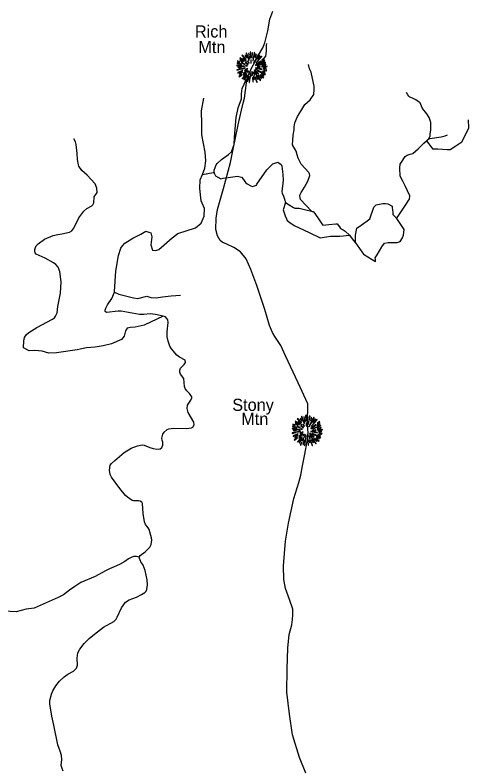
# Model space of a CAD drawing. Extents: x 884530 to 1028605, y 526725 to 653634.
# Drawn here: x 1022375 to 1026657, y 619989 to 627106 of the extents above; entities that cross this region are included whole.
import ezdxf

# ---------------------------------------------------------------- set-up
doc = ezdxf.new("R2010")
doc.units = 0
for name, color, linetype in [('Exist Boundary Political CountyLine', 7, 'Continuous'), ('Exist Geographical Mountain Summit CELL', 7, 'Continuous'), ('Exist Geographical Mountain Summit Label', 7, 'Continuous'), ('Exist Road Non-System Type 51', 7, 'Continuous')]:
    doc.layers.add(name, color=color, linetype=linetype)

msp = doc.modelspace()

# ---------------------------------------------------------------- linework, layer by layer
at = {"layer": 'Exist Boundary Political CountyLine'}
msp.add_lwpolyline([(1025118.4, 619949.5), (1025057.4, 620097.8), (1024992.4, 620312), (1024962.9, 620505.3), (1024939.9, 620714.2), (1024941.1, 620934.2), (1024949.6, 621128.1), (1024960.1, 621259.8), (1024985.1, 621349.1), (1024992.7, 621400.8), (1024996.1, 621442.7), (1024993.8, 621496.8), (1024963.1, 621590), (1024926.4, 621693.2), (1024911.2, 621777.7), (1024907.7, 621908.1), (1024927.3, 622139.6), (1024952.9, 622308.9), (1025004.9, 622543.3), (1025051.8, 622691.8), (1025072.1, 622761.3), (1025087.1, 622850.8), (1025108.9, 622960.2), (1025130.9, 623081.4), (1025139.4, 623157.3), (1025134.5, 623249.4), (1025135.9, 623435.4), (1025046.2, 623634.2), (1024927.6, 623888.8), (1024882.8, 623986.3), (1024825.7, 624070.3), (1024802.8, 624109.1), (1024775.2, 624176.1), (1024730.2, 624327.7), (1024655.5, 624552.3), (1024600.5, 624704.2), (1024555.9, 624803.7), (1024502, 624871.7), (1024437.4, 624912), (1024372.5, 624944.1), (1024329, 624963.6), (1024309.5, 624978.2), (1024283, 625023.1), (1024269, 625081.6), (1024270.5, 625187.6), (1024285.2, 625271.1), (1024340, 625469.5), (1024406.1, 625713.5), (1024432.2, 625838.6), (1024478.1, 626069.4), (1024510.7, 626208.4), (1024531.3, 626287.8), (1024538.4, 626321.4), (1024559.3, 626464.9), (1024575.4, 626532.4), (1024605.9, 626605.4), (1024635.9, 626662.4), (1024672.2, 626727.3), (1024712.4, 626798.1), (1024729.9, 626843.4), (1024759.8, 626958.6), (1024779.4, 627066.1), (1024808, 627143.1)], dxfattribs=at)
at = {"layer": 'Exist Geographical Mountain Summit CELL'}
for points in [[(1024554, 626746.1), (1024580.2, 626679.2), (1024583.1, 626680.2), (1024559.1, 626748.6)], [(1024592.6, 626755.5), (1024596.6, 626703.5), (1024599.8, 626703.9), (1024598.4, 626756.6)], [(1024608.6, 626701.4), (1024612.5, 626701.4), (1024616.2, 626748.6), (1024610.7, 626748.6)], [(1024620.6, 626673), (1024635.5, 626750), (1024630, 626751.8), (1024617.3, 626673.7)], [(1024494.1, 626679.2), (1024519.9, 626662.8), (1024522.1, 626665.4), (1024497, 626683.1)], [(1024495.2, 626698), (1024534.8, 626667.5), (1024537, 626669.7), (1024498.8, 626702.5)], [(1024515.5, 626722.8), (1024551.5, 626685.4), (1024554.8, 626687.9), (1024519.6, 626727.5)], [(1024523.5, 626695.1), (1024556.2, 626666.1), (1024558.4, 626668.2), (1024526.4, 626700.2)], [(1024543.1, 626724.2), (1024558.7, 626702.5), (1024560.6, 626703.9), (1024547.2, 626728.2)], [(1024587.9, 626694.1), (1024590.4, 626694.8), (1024581.3, 626742.7), (1024577, 626741.7)], [(1024598, 626682.1), (1024599.4, 626653), (1024602, 626653.3), (1024602, 626682.4)], [(1024623.8, 626651.2), (1024626.7, 626649.4), (1024675.4, 626734), (1024670, 626737.7)], [(1024638.3, 626708.2), (1024641.6, 626707.1), (1024651.1, 626734), (1024646.4, 626735.8)], [(1024644.9, 626652.6), (1024647.1, 626650.5), (1024702.7, 626714.7), (1024698.7, 626719.5)], [(1024682.3, 626724.2), (1024661.3, 626690.8), (1024664.2, 626689.7), (1024686.7, 626721)], [(1024702.7, 626657.8), (1024730.3, 626672.7), (1024727.4, 626677.7), (1024701.3, 626660.3)], [(1024702.7, 626680.6), (1024704.5, 626678.1), (1024727.4, 626694.4), (1024723.7, 626698)], [(1024466.8, 626627.9), (1024538.8, 626621), (1024539.1, 626623.9), (1024466.8, 626633)], [(1024469.4, 626649), (1024510.8, 626639.5), (1024511.9, 626642.8), (1024470.5, 626653.7)], [(1024472.3, 626668.2), (1024494.8, 626659.6), (1024495.9, 626662.5), (1024473.8, 626673.4)], [(1024478.9, 626610.5), (1024508.6, 626611.9), (1024508.6, 626615.5), (1024477.8, 626615.5)], [(1024510.8, 626651.2), (1024541.3, 626639.2), (1024542.4, 626641.3), (1024513, 626655.2)], [(1024511.2, 626601.4), (1024512.2, 626596.7), (1024545.4, 626605.1), (1024544.6, 626608.7)], [(1024547.2, 626656.6), (1024572.2, 626637.7), (1024574.4, 626640.6), (1024549.7, 626659.9)], [(1024547.5, 626626.8), (1024564.6, 626624.6), (1024565, 626626.8), (1024548.2, 626631.2)], [(1024566.8, 626669.7), (1024580.6, 626653.3), (1024582.7, 626655.5), (1024570, 626672.7)], [(1024641.6, 626632.6), (1024643.4, 626630.1), (1024692.1, 626666.1), (1024688.9, 626670.5)], [(1024643, 626603.2), (1024703.8, 626591.3), (1024704.9, 626595.6), (1024644.2, 626606.9)], [(1024657.7, 626617.1), (1024657.7, 626614.1), (1024687.8, 626614.1), (1024688.5, 626619.2)], [(1024658.7, 626629.8), (1024659.8, 626627.5), (1024737.9, 626656.2), (1024736.1, 626661)], [(1024700.9, 626615.9), (1024753.2, 626619.2), (1024753.5, 626623.9), (1024701.3, 626619.2)], [(1024704.5, 626629.8), (1024741.2, 626636.3), (1024739.8, 626641.7), (1024703.1, 626632)], [(1024715.8, 626604), (1024742.3, 626601.7), (1024742.3, 626606.1), (1024716.2, 626607.2)], [(1024465.4, 626590.2), (1024466.8, 626585), (1024502.8, 626595.6), (1024500.6, 626598.8)], [(1024475.2, 626562.5), (1024477.8, 626557.8), (1024523.2, 626577.8), (1024521.7, 626582.5)], [(1024486.4, 626525.8), (1024489.3, 626521.8), (1024517.7, 626542.9), (1024515.1, 626546.1)], [(1024492.7, 626546.5), (1024521.7, 626563.2), (1024519.6, 626566.9), (1024490.5, 626551.6)], [(1024517.4, 626506.2), (1024520.3, 626503.6), (1024561, 626551.3), (1024558.1, 626553.4)], [(1024532.7, 626537.5), (1024551.9, 626555.6), (1024548.6, 626557.8), (1024528.2, 626540.7)], [(1024528.9, 626556), (1024531.9, 626552.3), (1024566.4, 626580.7), (1024564.6, 626583.2)], [(1024557.3, 626537.5), (1024532.3, 626498.2), (1024535.5, 626495.7), (1024561.3, 626535.2)], [(1024538.8, 626587.2), (1024541, 626582.5), (1024569.7, 626597.7), (1024568.6, 626601)], [(1024560.6, 626516), (1024565, 626514.2), (1024591.5, 626572.7), (1024589, 626573.5)], [(1024567.5, 626565.4), (1024570.8, 626562.5), (1024580.9, 626578.9), (1024579.1, 626580.3)], [(1024582, 626470.6), (1024586.7, 626469.5), (1024599.4, 626558.8), (1024596.2, 626559.6)], [(1024607.5, 626574.5), (1024611.4, 626537.5), (1024615.8, 626537.8), (1024610.7, 626575.3)], [(1024623.5, 626565.8), (1024632.2, 626536), (1024636.2, 626537.8), (1024625.6, 626566.9)], [(1024631.9, 626586.1), (1024670.4, 626550.9), (1024672.9, 626555.2), (1024633.7, 626588.4)], [(1024638, 626563.6), (1024688.5, 626488.7), (1024692.1, 626491.6), (1024640.5, 626564.7)], [(1024656.9, 626583.6), (1024735, 626545.4), (1024736.8, 626550.9), (1024658.4, 626586.5)], [(1024670.4, 626537.8), (1024700.5, 626508.7), (1024703.8, 626511.3), (1024672.6, 626540.3)], [(1024687.1, 626538.5), (1024717.6, 626512.7), (1024720.8, 626516.3), (1024688.9, 626541.1)], [(1024696.1, 626549.5), (1024721.2, 626536.4), (1024723.7, 626540), (1024698.3, 626553.4)], [(1024710.3, 626573.5), (1024731.4, 626565.4), (1024733.2, 626569.8), (1024711.8, 626576.7)], [(1024719.8, 626586.8), (1024748.1, 626579.6), (1024748.8, 626585), (1024720.8, 626591.3)], [(1024542.4, 626478.9), (1024547.2, 626476.1), (1024558.1, 626500.7), (1024554.8, 626502.9)], [(1024572.2, 626480.8), (1024584.2, 626523.6), (1024580.6, 626524), (1024567.8, 626481.8)], [(1024613.6, 626516), (1024617.3, 626473.5), (1024621.3, 626474.5), (1024618, 626516)], [(1024633.3, 626499.3), (1024627.8, 626529.1), (1024624.5, 626529.1), (1024628.9, 626498.2)], [(1024638, 626520.7), (1024655.5, 626470.9), (1024659.8, 626472.7), (1024640.9, 626521.5)], [(1024648.5, 626526.5), (1024664.5, 626497.1), (1024668.6, 626499.3), (1024652.2, 626528)], [(1025017.3, 623269), (1025057, 623238.4), (1025059.2, 623240.6), (1025021, 623273.4)], [(1025037.7, 623293.7), (1025073.7, 623256.3), (1025077, 623258.8), (1025041.7, 623298.4)], [(1025045.7, 623266), (1025078.4, 623237), (1025080.6, 623239.2), (1025048.6, 623271.2)], [(1025065.3, 623295.1), (1025080.9, 623273.4), (1025082.7, 623274.8), (1025069.3, 623299.2)], [(1025076.2, 623317), (1025102.4, 623250.1), (1025105.3, 623251.1), (1025081.3, 623319.5)], [(1025110, 623265), (1025112.5, 623265.7), (1025103.5, 623313.6), (1025099.1, 623312.6)], [(1025114.7, 623326.4), (1025118.8, 623274.4), (1025122, 623274.8), (1025120.6, 623327.5)], [(1025130.8, 623272.3), (1025134.7, 623272.3), (1025138.3, 623319.5), (1025132.9, 623319.5)], [(1025142.7, 623243.9), (1025157.6, 623320.9), (1025152.1, 623322.7), (1025139.5, 623244.6)], [(1025146, 623222.1), (1025148.9, 623220.3), (1025197.6, 623304.9), (1025192.1, 623308.6)], [(1025160.5, 623279.1), (1025163.8, 623278), (1025173.3, 623304.9), (1025168.5, 623306.7)], [(1025167, 623223.5), (1025169.2, 623221.4), (1025224.8, 623285.7), (1025220.8, 623290.4)], [(1025204.5, 623295.1), (1025183.4, 623261.7), (1025186.4, 623260.6), (1025208.8, 623291.9)], [(1025224.8, 623251.5), (1025226.7, 623249), (1025249.5, 623265.3), (1025245.9, 623269)], [(1024988.9, 623198.8), (1025061, 623191.9), (1025061.3, 623194.8), (1024988.9, 623203.9)], [(1024991.6, 623219.9), (1025033, 623210.4), (1025034.1, 623213.7), (1024992.7, 623224.6)], [(1024994.5, 623239.2), (1025016.9, 623230.5), (1025018.1, 623233.4), (1024995.9, 623244.3)], [(1025016.3, 623250.1), (1025042.1, 623233.7), (1025044.3, 623236.3), (1025019.1, 623254.1)], [(1025033, 623222.1), (1025063.5, 623210.1), (1025064.6, 623212.2), (1025035.2, 623226.1)], [(1025069.3, 623227.5), (1025094.4, 623208.6), (1025096.5, 623211.5), (1025071.8, 623230.8)], [(1025069.6, 623197.7), (1025086.7, 623195.5), (1025087.1, 623197.7), (1025070.4, 623202.1)], [(1025089, 623240.6), (1025102.8, 623224.2), (1025104.9, 623226.4), (1025092.2, 623243.6)], [(1025120.2, 623253), (1025121.6, 623223.9), (1025124.2, 623224.2), (1025124.2, 623253.3)], [(1025163.8, 623203.6), (1025165.6, 623201), (1025214.3, 623237), (1025211.1, 623241.4)], [(1025179.8, 623188), (1025179.8, 623185.1), (1025209.9, 623185.1), (1025210.7, 623190.1)], [(1025180.8, 623200.7), (1025181.9, 623198.4), (1025260.1, 623227.1), (1025258.3, 623231.9)], [(1025223, 623186.9), (1025275.4, 623190.1), (1025275.7, 623194.8), (1025223.4, 623190.1)], [(1025224.8, 623228.7), (1025252.4, 623243.6), (1025249.5, 623248.6), (1025223.4, 623231.2)], [(1025226.7, 623200.7), (1025263.4, 623207.2), (1025261.9, 623212.6), (1025225.2, 623202.9)], [(1024987.5, 623161.1), (1024988.9, 623155.9), (1025025, 623166.5), (1025022.8, 623169.8)], [(1024997.3, 623133.4), (1024999.9, 623128.7), (1025045.3, 623148.7), (1025043.9, 623153.4)], [(1025001, 623181.4), (1025030.8, 623182.8), (1025030.8, 623186.5), (1024999.9, 623186.5)], [(1025008.6, 623096.7), (1025011.5, 623092.7), (1025039.9, 623113.8), (1025037.3, 623117)], [(1025014.8, 623117.4), (1025043.9, 623134.1), (1025041.7, 623137.8), (1025012.6, 623122.5)], [(1025033.4, 623172.4), (1025034.4, 623167.6), (1025067.5, 623176), (1025066.8, 623179.6)], [(1025039.5, 623077.1), (1025042.4, 623074.6), (1025083.1, 623122.2), (1025080.2, 623124.3)], [(1025054.8, 623108.4), (1025074.1, 623126.5), (1025070.7, 623128.7), (1025050.4, 623111.6)], [(1025051.1, 623126.9), (1025054, 623123.2), (1025088.6, 623151.6), (1025086.7, 623154.1)], [(1025061, 623158.1), (1025063.2, 623153.4), (1025091.9, 623168.6), (1025090.8, 623172)], [(1025082.7, 623086.9), (1025087.1, 623085.1), (1025113.7, 623143.6), (1025111.1, 623144.4)], [(1025089.7, 623136.3), (1025092.9, 623133.4), (1025103.1, 623149.8), (1025101.2, 623151.2)], [(1025104.2, 623041.5), (1025108.9, 623040.4), (1025121.6, 623129.7), (1025118.4, 623130.5)], [(1025129.6, 623145.4), (1025133.6, 623108.4), (1025138, 623108.7), (1025132.9, 623146.2)], [(1025145.7, 623136.7), (1025154.4, 623106.9), (1025158.4, 623108.7), (1025147.8, 623137.8)], [(1025154, 623157.1), (1025192.5, 623121.8), (1025195, 623126.1), (1025155.8, 623159.3)], [(1025160.2, 623134.5), (1025210.7, 623059.7), (1025214.3, 623062.5), (1025162.7, 623135.6)], [(1025165.2, 623174.2), (1025226, 623162.2), (1025227, 623166.5), (1025166.3, 623177.8)], [(1025179, 623154.5), (1025257.2, 623116.3), (1025259, 623121.8), (1025180.5, 623157.4)], [(1025218.3, 623120.4), (1025243.4, 623107.3), (1025245.9, 623110.9), (1025220.5, 623124.3)], [(1025232.5, 623144.4), (1025253.6, 623136.3), (1025255.4, 623140.7), (1025233.9, 623147.6)], [(1025237.9, 623174.9), (1025264.4, 623172.6), (1025264.4, 623177), (1025238.3, 623178.1)], [(1025242, 623157.7), (1025270.3, 623150.5), (1025271, 623155.9), (1025243, 623162.2)], [(1025079.5, 623108.4), (1025054.4, 623069.1), (1025057.6, 623066.6), (1025083.5, 623106.2)], [(1025064.6, 623049.8), (1025069.3, 623047), (1025080.2, 623071.6), (1025077, 623073.8)], [(1025094.4, 623051.7), (1025106.4, 623094.5), (1025102.8, 623094.9), (1025090, 623052.7)], [(1025135.8, 623086.9), (1025139.5, 623044.4), (1025143.5, 623045.4), (1025140.1, 623086.9)], [(1025155.4, 623070.2), (1025150, 623100), (1025146.7, 623100), (1025151.1, 623069.1)], [(1025160.2, 623091.7), (1025177.6, 623041.8), (1025181.9, 623043.6), (1025163.1, 623092.4)], [(1025170.7, 623097.4), (1025186.7, 623068), (1025190.7, 623070.2), (1025174.4, 623098.9)], [(1025192.5, 623108.7), (1025222.6, 623079.6), (1025226, 623082.2), (1025194.7, 623111.2)], [(1025209.2, 623109.4), (1025239.7, 623083.6), (1025243, 623087.3), (1025211.1, 623112)]]:
    msp.add_lwpolyline(points, close=True, dxfattribs=at)
at = {"layer": 'Exist Road Non-System Type 51'}
for points in [[(1024251.8, 625619), (1024252.3, 625642.2), (1024271.1, 625691), (1024281.5, 625703.5), (1024322.7, 625742.1), (1024388.9, 625789.2), (1024417.8, 625816.4), (1024441.6, 625884.7), (1024446.5, 625952), (1024460.6, 626140.3), (1024479.1, 626231.5), (1024510, 626314.5), (1024512.3, 626362.6), (1024517, 626413.8), (1024536, 626454.5), (1024548.5, 626481.6), (1024561.5, 626490.3), (1024581.4, 626505.1), (1024639.7, 626579.3), (1024710.2, 626677.6), (1024740.1, 626718.8), (1024746, 626764.4), (1024748.2, 626819.2), (1024751.5, 626837)], [(1025171.7, 625255.3), (1025068.3, 625363.8), (1025064.5, 625380.1), (1025060.2, 625405.6), (1025073.7, 625429.5), (1025104.3, 625481.1), (1025138.3, 625538), (1025156.3, 625590.6), (1025153.5, 625605.8), (1025146.4, 625619.4), (1025073.7, 625698.1), (1025054.2, 625735.6), (1025044.4, 625754), (1025035.3, 625786), (1025026, 625821.3), (1024992.9, 625882.1), (1024995.1, 625925.4), (1024997.2, 625972.7), (1025006.5, 626021.5), (1025009.2, 626051.4), (1025014, 626087.7), (1025039.6, 626148.5), (1025071.1, 626197.9), (1025109, 626260.8), (1025160, 626306.4), (1025192, 626356.3), (1025195.8, 626401.9), (1025197, 626435.5), (1025190.7, 626462), (1025167, 626566.9), (1025153, 626599.4), (1025143.2, 626640.7)], [(1024141.5, 625601.5), (1024165.5, 625660.3), (1024174.6, 625730.7), (1024167.8, 625810.2), (1024138.3, 625973.8), (1024135.9, 626071.4), (1024133.7, 626203.2), (1024154.2, 626321.3)], [(1026277.6, 625939.1), (1026279.7, 625942.1), (1026289.6, 625962.8), (1026291.9, 625982.4), (1026298, 626024.1), (1026297.9, 626038.9), (1026296.9, 626093.1), (1026281.6, 626137.6), (1026259.9, 626172.9), (1026218.1, 626225), (1026210.3, 626245.9), (1026197.3, 626276.1), (1026179.1, 626289.6), (1026155.2, 626304.7), (1026124.3, 626320.5), (1026098, 626332.3), (1026090.1, 626339.5), (1026080.7, 626353.9), (1026067.7, 626375.5)], [(1026257.1, 625918.9), (1026297.9, 625864.2), (1026314, 625844.1), (1026362.5, 625841.9), (1026452.3, 625835.4), (1026480.2, 625835.9), (1026532.8, 625870.7), (1026591.2, 625908.1), (1026603.9, 625936.9), (1026656.5, 626041.6), (1026652.2, 626116.5)], [(1026277.6, 625939.1), (1026287.8, 625940.3), (1026395, 625957.5), (1026432.9, 625966.1), (1026453.5, 625976.5)], [(1023772.5, 624264.2), (1023592.2, 624178.2), (1023506.9, 624158.8), (1023464.3, 624156.9), (1023431.4, 624151.1), (1023415.8, 624123.9), (1023404.2, 624075.5), (1023379, 624044.4), (1023283.9, 624001.7), (1023204.5, 623982.3), (1023130.7, 623970.7), (1023047.3, 623964.9), (1022962, 623945.5), (1022764.2, 623916.4), (1022692.4, 623914.4), (1022630.4, 623931.9), (1022562.5, 623939.7), (1022508.2, 623935.8), (1022455.3, 623965.5), (1022456.1, 624032.2), (1022463.3, 624062.1), (1022478.9, 624087.8), (1022504.9, 624108.3), (1022580.9, 624158.1), (1022728.2, 624235.1), (1022745.9, 624248.9), (1022756.5, 624263.6), (1022771.6, 624296.5), (1022778.5, 624354.5), (1022803.8, 624481.6), (1022810, 624586.4), (1022795.8, 624684.5), (1022781.2, 624725.5), (1022757.9, 624752.2), (1022737.7, 624768.3), (1022657.9, 624811.7), (1022574.3, 624848.5), (1022564.2, 624861.1), (1022561.4, 624872.2), (1022561.2, 624893.1), (1022566.7, 624910.7), (1022574.8, 624926.3), (1022591.5, 624946.3), (1022651, 624990.1), (1022735.2, 625024.3), (1022776.8, 625034.9), (1022815.8, 625039.8), (1022889.6, 625057.9), (1022911.6, 625067.9), (1022929.7, 625094.2), (1022977.7, 625191.4), (1023024.7, 625255.3), (1023051.8, 625280.8), (1023098.1, 625303.9), (1023107.3, 625315.9), (1023117, 625335), (1023122, 625391.1), (1023147.7, 625431.8), (1023147.1, 625471.8), (1023131.7, 625513.5), (1023053.6, 625594.7), (1023005.5, 625639.4), (1022977, 625680.5), (1022972, 625692.8), (1022964.3, 625742.4), (1022961.4, 625799.9), (1022949.9, 625885.2), (1022943.7, 625908.4), (1022930.4, 625938.6)], [(1025976, 625189.2), (1025979.9, 625195.1), (1025994.4, 625216.6), (1026063.5, 625320.4), (1026087.4, 625354.6), (1026096.1, 625368.2), (1026098.2, 625399.1), (1026076.4, 625446.6), (1026056.9, 625487), (1026032, 625538.5), (1026008.7, 625586.3), (1026007, 625608), (1026005.5, 625639.5), (1026003.2, 625665), (1026007, 625698.1), (1026019.5, 625717.1), (1026054.3, 625770.3), (1026073.9, 625782.8), (1026103.6, 625791.4), (1026127, 625799.6), (1026177.4, 625844.1), (1026232.4, 625895.7), (1026257.1, 625918.9)], [(1026257.1, 625918.9), (1026266.9, 625928.2), (1026277.6, 625939.1)], [(1024251.8, 625619), (1024254.6, 625614.3), (1024260, 625600.2), (1024264.2, 625587.9), (1024316.3, 625561.3), (1024339, 625565.1), (1024407.9, 625576), (1024474.1, 625585.8), (1024511.7, 625576.5), (1024529.5, 625552.6), (1024550.1, 625526.6), (1024563.1, 625511.4), (1024599.5, 625495.1), (1024614.7, 625488.6), (1024651.1, 625501.6), (1024657.1, 625510.9), (1024751.5, 625644.9), (1024805.1, 625700.8), (1024852.4, 625717), (1024884.4, 625695.9), (1024892, 625680.2), (1024896.9, 625628), (1024899.5, 625599.3), (1024905, 625548.3), (1024891.4, 625437.6), (1024895.2, 625425.7), (1024906.6, 625395.3), (1024917, 625368.2), (1024927.2, 625337.5)], [(1024141.5, 625601.5), (1024243.5, 625618.3), (1024251.8, 625619)], [(1023311.6, 624491.2), (1023313.3, 624495.2), (1023325.5, 624687.1), (1023350, 624836.8), (1023371.8, 624904.7), (1023386.8, 624927.9), (1023411.3, 624952.4), (1023486.1, 625001.3), (1023562.3, 625036.7), (1023609, 625067.4), (1023656.7, 625051.6), (1023665.8, 625013), (1023654.4, 624938), (1023670.3, 624888), (1023702.1, 624883.5), (1023731.7, 624892.6), (1023856.5, 625001.6), (1023911.1, 625042.4), (1024076.9, 625096.9), (1024129.1, 625140.1), (1024158.7, 625208.3), (1024160.9, 625278.7), (1024129.1, 625353.6), (1024117.8, 625467.2), (1024120, 625549), (1024141.5, 625601.5)], [(1024927.2, 625337.5), (1024902.8, 625266.7), (1024909.9, 625247.1), (1024924, 625211.9), (1024936.4, 625181.5), (1024941.4, 625167.4), (1024968.5, 625149), (1025007.6, 625120.7), (1025148.7, 625054), (1025251.7, 625003), (1025349.9, 625017.6), (1025437.8, 625018.2), (1025530.3, 625027)], [(1024927.2, 625337.5), (1024961, 625316), (1025000.5, 625290.9), (1025014, 625283), (1025055.3, 625284.6), (1025068.9, 625281.3), (1025117.1, 625268.5), (1025171.7, 625255.3)], [(1025585.5, 624955.1), (1025585.8, 624970.3), (1025586, 624989.4), (1025587.1, 625029.6), (1025599.6, 625093.1), (1025640.3, 625121.8), (1025663.5, 625138.6), (1025697.8, 625162), (1025723.2, 625180.9), (1025760.9, 625291), (1025781.9, 625315.6), (1025843.2, 625328), (1025869.2, 625326.4), (1025891.5, 625324.3), (1025931, 625301.5), (1025933.8, 625288.4), (1025936.5, 625264), (1025937.6, 625246.6), (1025939.5, 625222.3), (1025950.1, 625211.4), (1025966.9, 625195.6), (1025976, 625189.2)], [(1025171.7, 625255.3), (1025178, 625253.1), (1025188.3, 625250.5), (1025201.6, 625232), (1025242.5, 625174.4), (1025262, 625145.1), (1025278.9, 625123.4), (1025334.2, 625128.3), (1025399.9, 625133.7), (1025413.9, 625134.3), (1025437, 625105.3), (1025444.9, 625091.9), (1025470.4, 625078.9), (1025489, 625066.9), (1025530.3, 625027)], [(1025585.5, 624955.1), (1025638.6, 624879.8), (1025662.5, 624847.7), (1025702.6, 624822.8), (1025743.7, 624798.4), (1025774.3, 624779.4), (1025774, 624798.4), (1025773.1, 624815.2), (1025789.5, 624842.9), (1025836.1, 624917.2), (1025859, 624954.1), (1025894.6, 624960.1), (1025924, 624960.1), (1025979.9, 624960.1), (1026007, 624969.9), (1026028.8, 625001.6), (1026038.5, 625027.4), (1026045.6, 625082.8), (1025976.3, 625184.7), (1025976, 625189.2)], [(1025530.3, 625027), (1025554.5, 624994.3), (1025567.5, 624976.6), (1025585.5, 624955.1)], [(1023772.5, 624264.2), (1023698.2, 624280.4), (1023647.9, 624285.8), (1023590.8, 624279), (1023548.6, 624280.4), (1023374.5, 624310.2), (1023345.9, 624311.6), (1023238.5, 624299.4), (1023226.3, 624306.2), (1023224.9, 624321.2), (1023230.3, 624340.2), (1023245.3, 624370.1), (1023286.1, 624430), (1023311.6, 624491.2)], [(1023311.6, 624491.2), (1023352.6, 624470.4), (1023490.6, 624435.3), (1023533.4, 624429.9), (1023619, 624451.4), (1023656.4, 624440.7), (1023704.6, 624435.4), (1023764.7, 624444.7), (1023847.5, 624455.7), (1023934.8, 624462.1)], [(1023545.8, 621987.6), (1023547.7, 621994.5), (1023554.9, 622003.8), (1023603.4, 622037.7), (1023646.6, 622083.7), (1023659.9, 622108.4), (1023664.6, 622148.6), (1023661.2, 622171.1), (1023638.4, 622248.6), (1023629.8, 622265.9), (1023604.8, 622296.4), (1023595.7, 622322.1), (1023581.7, 622399.3), (1023577.6, 622495.7), (1023569.9, 622508), (1023556.3, 622515.8), (1023540.7, 622518.7), (1023491.8, 622518.9), (1023480.1, 622522.3), (1023435.8, 622553.6), (1023417.6, 622571.1), (1023362.1, 622637.4), (1023283.6, 622742.3), (1023272.5, 622769.5), (1023265.5, 622809.7), (1023271.5, 622856.4), (1023283.3, 622871.5), (1023316.5, 622902.5), (1023404.4, 622976.4), (1023470, 623016.2), (1023531, 623040.5), (1023574.9, 623049.6), (1023591.6, 623045.6), (1023645.8, 623022.6), (1023677.4, 623014.4), (1023712.6, 623009.1), (1023744.3, 623009.6), (1023759.9, 623022.8), (1023768.4, 623044.6), (1023768.5, 623074.9), (1023762.4, 623093.8), (1023760.8, 623112.3), (1023768.7, 623149.5), (1023781.7, 623169.3), (1023809.7, 623193.9), (1023824.8, 623201), (1023870.9, 623205.9), (1023990.2, 623202.8), (1024040.4, 623208.4), (1024050.4, 623216.7), (1024064.9, 623237.2), (1024062.1, 623261.6), (1024008.6, 623353.6), (1023997.4, 623391.4), (1024000.5, 623422), (1024032.7, 623471.6), (1024042.1, 623493.3), (1024041.6, 623502.4), (1024021.1, 623533.8), (1023996.5, 623558.2), (1023980.5, 623580.4), (1023973.1, 623598.1), (1023966, 623676.4), (1023935.8, 623715.5), (1023929, 623735.7), (1023929.6, 623753.9), (1023936.2, 623772.4), (1023969.4, 623807.3), (1023981.3, 623827.3), (1023979.3, 623847.3), (1023927.2, 623875.6), (1023900.9, 623895.4), (1023850.8, 623953.9), (1023836.1, 623980.6), (1023817.7, 624027.5), (1023810.3, 624068.6), (1023809.3, 624115), (1023818.1, 624204.2), (1023816.6, 624227.5), (1023806.9, 624242.6), (1023792.8, 624256.3), (1023772.5, 624264.2)], [(1023545.8, 621987.6), (1023520.3, 621995.2), (1023493.1, 621994.2), (1023470.1, 621986.5), (1023446, 621971.2), (1023408.9, 621946), (1023360.8, 621917.7), (1023309.6, 621898), (1023265.8, 621877.2), (1023227.7, 621858.4), (1023129.2, 621806.2), (1022995.6, 621750.8), (1022939, 621711.2), (1022888, 621677.3), (1022831.4, 621631.9), (1022780.4, 621609.2), (1022553.9, 621507.3), (1022480.3, 621496), (1022384, 621473.4), (1022157.5, 621484.7)], [(1022829, 619968.9), (1022817.7, 619992.1), (1022810, 620022.7), (1022815.5, 620078.4), (1022812.3, 620115.6), (1022801.3, 620157.1), (1022790.4, 620182.2), (1022779.4, 620218.3), (1022740.7, 620402.2), (1022722, 620487.3), (1022701.4, 620603.6), (1022703, 620636.4), (1022718.4, 620694), (1022732, 620726.4), (1022759.4, 620772.6), (1022794.1, 620818), (1022837.4, 620857.5), (1022873.2, 620884.8), (1022925.8, 620910.9), (1022954.2, 620939.6), (1022963, 620969.6), (1022959.7, 621036.1), (1022967.6, 621084.7), (1022986.3, 621120.1), (1023026.3, 621172.4), (1023073.1, 621220), (1023124.3, 621262.9), (1023207.8, 621326.4), (1023306.3, 621380.3), (1023328, 621404.7), (1023338.8, 621421.8), (1023378.3, 621511.1), (1023415.5, 621563.6), (1023450.4, 621586.6), (1023519.3, 621611.7), (1023567.4, 621634.6), (1023598, 621654.3), (1023610, 621668.5), (1023617.6, 621683.8), (1023625.3, 621726.4), (1023619.8, 621775.6), (1023603.4, 621861.9), (1023582.7, 621912.2), (1023569.1, 621930.5), (1023562, 621945), (1023556.7, 621955.5), (1023550.8, 621967.6), (1023545.8, 621987.6)]]:
    msp.add_lwpolyline(points, dxfattribs=at)

# ---------------------------------------------------------------- texts
at = {"layer": 'Exist Geographical Mountain Summit Label'}
for s, p in [('Rich', (1024071.2, 626893.8)), ('Mtn', (1024103.7, 626747.3)), ('Stony', (1024423.6, 623369.2)), ('Mtn', (1024508.2, 623236.7))]:
    msp.add_text(s, height=114.83, dxfattribs=at).set_placement(p)

doc.saveas('drawing.dxf')
